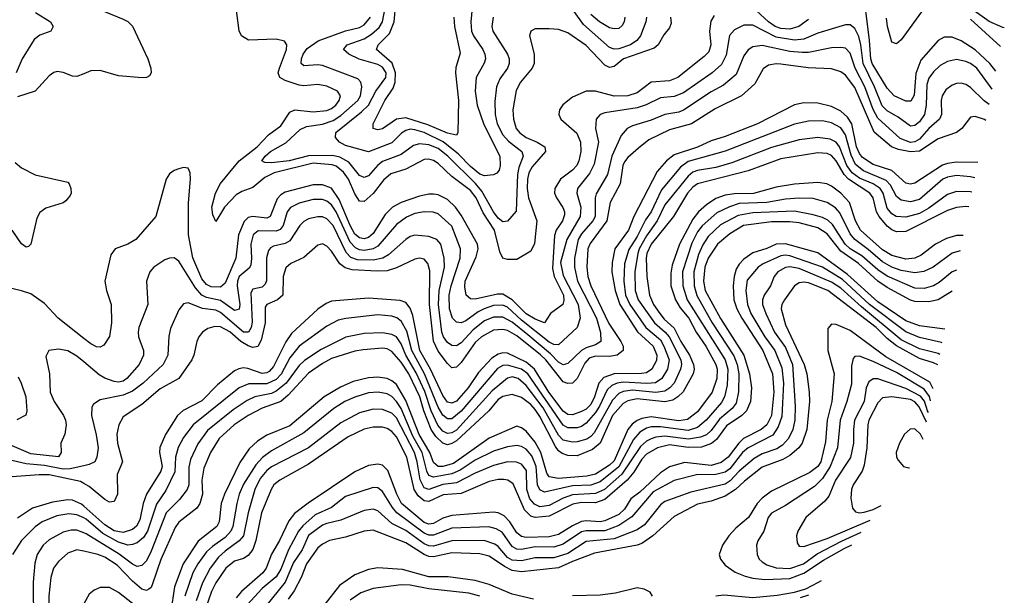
# Model space of a CAD drawing. Header units: inches. Extents: x 1308407 to 1441228, y 959628 to 1036311.
# Tile 707 of 729: x 1429723 to 1433976, y 1006293 to 1008779. Entities that reach past the tile are written whole.
import ezdxf

# ---------------------------------------------------------------- set-up
doc = ezdxf.new("R2010")
doc.units = ezdxf.units.IN
doc.header["$MEASUREMENT"] = 0
doc.layers.add('B4020', color=7, linetype='Continuous')
doc.layers.add('B4030', color=7, linetype='Continuous')

msp = doc.modelspace()

# ---------------------------------------------------------------- linework, layer by layer
at = {"layer": 'B4020', "color": 5}
for points, elevation in [([(1429790.6, 1008810.6), (1429855.8, 1008770), (1429866.7, 1008750), (1429856.4, 1008730), (1429810, 1008712.7), (1429785.6, 1008694.4), (1429733.1, 1008610), (1429707.9, 1008550)], 2760), ([(1430000, 1008545.9), (1429970, 1008534.2), (1429950, 1008534.8), (1429910, 1008551.4), (1429885, 1008555), (1429869.5, 1008550.5), (1429850, 1008537.2), (1429788.7, 1008471.3), (1429713.7, 1008446.2)], 2780), ([(1429703.2, 1008163.2), (1429730, 1008138.9), (1429790, 1008109.6), (1429930, 1008077), (1429937, 1008070), (1429943.1, 1008050), (1429944.6, 1008030), (1429940.5, 1008019.5), (1429922.5, 1007997.5), (1429910, 1007989), (1429835.2, 1007964.8), (1429810, 1007947.1), (1429797.2, 1007922.8), (1429770.2, 1007809.8), (1429760.3, 1007799.7), (1429750, 1007796.4), (1429730, 1007811.6), (1429690, 1007870.6)], 2780), ([(1430000, 1007402.9), (1429888.6, 1007490), (1429830, 1007553.9), (1429770, 1007594.8), (1429731, 1007609), (1429670, 1007622.2)], 2820), ([(1430000, 1007301.6), (1429970, 1007326.8), (1429930, 1007349.2), (1429890, 1007356.5), (1429848.2, 1007350), (1429835.6, 1007324.4), (1429851.5, 1007250), (1429854.3, 1007170), (1429871.4, 1007130), (1429911.8, 1007070), (1429920.8, 1007050), (1429923, 1007030), (1429917.1, 1006990), (1429900.6, 1006950), (1429902.2, 1006910), (1429890, 1006891), (1429770, 1006904.7), (1429650, 1006956.8)], 2840), ([(1429716.4, 1007236.4), (1429729.5, 1007210), (1429749.3, 1007150), (1429754, 1007090), (1429749, 1007071), (1429710, 1007051)], 2820), ([(1430000, 1006852.8), (1429940.1, 1006839.9), (1429910, 1006838.7), (1429830, 1006853.6), (1429750, 1006861.5), (1429670, 1006879.7)], 2860), ([(1430000, 1006776.4), (1429985, 1006785), (1429850, 1006813.3), (1429806, 1006814), (1429670, 1006803)], 2880), ([(1430000, 1006677.9), (1429990, 1006686.8), (1429950, 1006704.2), (1429930, 1006706.2), (1429864.1, 1006695.9), (1429777.4, 1006670), (1429713, 1006627)], 2920), ([(1430000, 1006627.5), (1429970, 1006641.2), (1429934.3, 1006645.7), (1429883.4, 1006636.6), (1429819.4, 1006610), (1429790, 1006588.8), (1429730.7, 1006530), (1429691.1, 1006470)], 2940), ([(1430000, 1006563), (1429970, 1006574.8), (1429944.6, 1006575.4), (1429910, 1006566.7), (1429850, 1006532.4), (1429824.2, 1006510), (1429798.5, 1006470), (1429788.2, 1006431.8), (1429780.4, 1006350), (1429780.9, 1006270), (1429794.8, 1006150), (1429849.8, 1005970), (1429856.2, 1005930), (1429834.9, 1005845.1), (1429826.9, 1005830), (1429810, 1005817.4), (1429786.1, 1005813.9), (1429690, 1005825.2)], 2960), ([(1430000, 1006483.5), (1429969.7, 1006490.3), (1429930, 1006476.1), (1429890, 1006439.4), (1429869.1, 1006410), (1429856.6, 1006370), (1429848, 1006290), (1429850.4, 1006190), (1429856.2, 1006150), (1429888, 1006030), (1429915.8, 1005950), (1429922.4, 1005910), (1429881.4, 1005790), (1429870, 1005773.3), (1429856.1, 1005763.9), (1429830, 1005758.1), (1429810, 1005760.8), (1429730, 1005783.6), (1429690, 1005787.2)], 2980)]:
    msp.add_lwpolyline(points, dxfattribs=dict(at, elevation=elevation))
at = {"layer": 'B4030', "color": 5}
for points, elevation in [([(1432430.7, 1008790), (1432427.5, 1008770), (1432404.6, 1008710), (1432388.2, 1008690), (1432361.6, 1008670), (1432310, 1008652.9), (1432290, 1008652.5), (1432270, 1008659), (1432157.8, 1008757.8), (1432070, 1008882)], 2760), ([(1433938.9, 1008556.9), (1433912.8, 1008590), (1433850, 1008649.6), (1433790, 1008688.2), (1433750, 1008704.2), (1433716.6, 1008703.4), (1433690, 1008689.9), (1433615.4, 1008604.6), (1433593.3, 1008546.7), (1433586.7, 1008453.3), (1433572.3, 1008427.7), (1433550, 1008427.3), (1433500.2, 1008450), (1433470, 1008483.8), (1433404.6, 1008590), (1433399, 1008610), (1433393.7, 1008690), (1433368.6, 1008888.6)], 2820), ([(1433975.9, 1008744.2), (1433970, 1008745.4), (1433910, 1008771.7), (1433730, 1008901.3)], 2760), ([(1430000, 1008855.7), (1430008, 1008848), (1430170, 1008781.5), (1430190, 1008771.5), (1430210, 1008751.8), (1430276.1, 1008610), (1430289, 1008570), (1430290, 1008549.2), (1430282.6, 1008537.4), (1430270.8, 1008530), (1430251.3, 1008528.7), (1430150, 1008537.3), (1430070, 1008559.5), (1430030, 1008557.7), (1430000, 1008545.9)], 2780), ([(1431597.6, 1008790), (1431600.5, 1008750), (1431625.5, 1008634.5), (1431607.1, 1008572.9), (1431604.8, 1008550), (1431618.7, 1008430), (1431614.9, 1008290), (1431610, 1008280.9), (1431570.7, 1008289.3), (1431485.6, 1008325.6), (1431390, 1008354.9), (1431350.6, 1008349.4), (1431290, 1008308.2), (1431270, 1008304.1), (1431249.8, 1008310), (1431249.9, 1008330), (1431300.3, 1008430), (1431336, 1008484), (1431345.2, 1008510), (1431345.6, 1008550), (1431332.1, 1008592.1), (1431263.7, 1008650), (1431271, 1008670), (1431319.9, 1008720.1), (1431340.3, 1008770), (1431347.6, 1008850)], 2720), ([(1433130, 1008779.4), (1433088.3, 1008750), (1433050, 1008738.9), (1433010, 1008741.7), (1432986.1, 1008750), (1432956.6, 1008770), (1432870, 1008851.3)], 2820), ([(1432722, 1008798), (1432707.4, 1008772.6), (1432701.7, 1008730), (1432708.6, 1008670), (1432699.4, 1008640.6), (1432680, 1008620), (1432566.1, 1008530), (1432530, 1008515), (1432450, 1008509), (1432390, 1008464), (1432350, 1008450.5), (1432290, 1008449.4), (1432210, 1008469.9), (1432170, 1008471.1), (1432110, 1008444.9), (1432068.3, 1008411.7), (1432055, 1008390), (1432051.6, 1008370), (1432060.2, 1008350), (1432129.6, 1008289.6), (1432145.7, 1008250), (1432146.3, 1008210), (1432138.6, 1008170), (1432129.2, 1008150), (1432111, 1008129), (1432059.3, 1008090), (1432033.6, 1008050), (1432032.9, 1008030), (1432040.8, 1008010), (1432068.6, 1007968.6), (1432076.6, 1007950), (1432076.4, 1007936.4), (1432068, 1007910), (1432040.1, 1007870), (1432032.1, 1007847.9), (1432024.3, 1007704.3), (1432030.8, 1007670), (1432071, 1007590), (1432072.9, 1007567.1), (1432068.1, 1007550), (1432015.9, 1007510), (1431990, 1007470.8), (1431950, 1007485.5), (1431910, 1007508.8), (1431850.1, 1007570.1), (1431810, 1007593.5), (1431786.3, 1007593.7), (1431690, 1007572.1), (1431670, 1007573.2), (1431650.6, 1007590), (1431645.2, 1007625.2), (1431647.5, 1007650), (1431694.6, 1007754.6), (1431702.7, 1007790), (1431700.1, 1007810), (1431630, 1007935), (1431605.8, 1007970), (1431570, 1008003.1), (1431530, 1008022.4), (1431510, 1008026.4), (1431490, 1008026.4), (1431450, 1008017.1), (1431370, 1007989.9), (1431333.5, 1007970), (1431301.8, 1007938.2), (1431250, 1007856.3), (1431230, 1007838.6), (1431210, 1007832.3), (1431190, 1007836.7), (1431170, 1007853.7), (1431150.1, 1007890.1), (1431102.9, 1008002.9), (1431070, 1008051.3), (1431030, 1008066.6), (1430990, 1008066.1), (1430870, 1008034.8), (1430850, 1008023.2), (1430834.9, 1008005.1), (1430804.4, 1007930), (1430790, 1007921.6), (1430730, 1007929.3), (1430710, 1007924.3), (1430692.9, 1007907.1), (1430668.2, 1007850), (1430656.1, 1007750), (1430610, 1007641.5), (1430590, 1007624.1), (1430550, 1007625.8), (1430530, 1007636.3), (1430510, 1007659.9), (1430470.4, 1007750.3), (1430452.3, 1007850), (1430452.2, 1007987.8), (1430460.2, 1008090), (1430458.3, 1008118.3), (1430450, 1008138.4), (1430430, 1008140.5), (1430410, 1008135.1), (1430390, 1008128), (1430370, 1008113.3), (1430355.3, 1008090), (1430310.5, 1007929.5), (1430224.7, 1007830), (1430190.3, 1007810), (1430134.9, 1007790), (1430116.7, 1007763.3), (1430090.2, 1007650), (1430097.1, 1007610), (1430118.2, 1007550), (1430119.2, 1007470), (1430110, 1007411.8), (1430086.6, 1007373.4), (1430070, 1007364.5), (1430054, 1007366), (1430030, 1007379.5), (1430000, 1007402.9)], 2820), ([(1432533.7, 1008790), (1432536.3, 1008763.7), (1432530, 1008743.5), (1432505.7, 1008714.3), (1432480.1, 1008670), (1432463.6, 1008656.4), (1432331.5, 1008610), (1432290, 1008577.3), (1432270, 1008572.2), (1432250, 1008582.2), (1432170, 1008668.2), (1432090, 1008722.6), (1432050, 1008736.5), (1432010, 1008740.5), (1431950, 1008739.8), (1431930.5, 1008730), (1431925.5, 1008710), (1431944.3, 1008630), (1431944.7, 1008590), (1431936.8, 1008570), (1431886.1, 1008510), (1431866.6, 1008473.4), (1431853.4, 1008390), (1431855.1, 1008350), (1431867.9, 1008310), (1431883.3, 1008290), (1431910.7, 1008270.7), (1431958.6, 1008250), (1431990.4, 1008230.3), (1431993.9, 1008210), (1431935.9, 1008144.1), (1431922.5, 1008117.5), (1431915.9, 1008090), (1431914.3, 1008050), (1431920.2, 1008010), (1431956, 1007910), (1431946.8, 1007813.2), (1431930, 1007779.9), (1431870, 1007744.2), (1431830, 1007743.2), (1431809.1, 1007750), (1431796.7, 1007776.7), (1431773.8, 1007870), (1431725.3, 1007945.3), (1431694.3, 1008010), (1431670, 1008041.6), (1431590, 1008101.7), (1431530, 1008158.5), (1431510, 1008171.4), (1431490, 1008177.2), (1431470, 1008174.8), (1431390, 1008133.6), (1431326.2, 1008113.8), (1431294, 1008086), (1431250, 1008029.2), (1431210, 1007993.9), (1431190, 1007995.8), (1431170, 1008027.2), (1431142.9, 1008090), (1431121.4, 1008121.4), (1431090, 1008146.1), (1431072.1, 1008152.1), (1430990, 1008159), (1430822.5, 1008117.5), (1430782.1, 1008097.9), (1430730, 1008054.4), (1430682.7, 1008037.3), (1430657.4, 1008022.6), (1430608, 1007970), (1430570, 1007907.7), (1430556.4, 1007936.4), (1430552.3, 1007970), (1430567.8, 1008030), (1430590, 1008071.9), (1430671.2, 1008170), (1430747.7, 1008230), (1430797.9, 1008282.1), (1430850, 1008321.6), (1430890, 1008379.3), (1430910.7, 1008389.3), (1430990, 1008381.3), (1431050, 1008386.4), (1431070, 1008395.2), (1431088.3, 1008410), (1431102.9, 1008430), (1431108.4, 1008450), (1431094.8, 1008470), (1431050, 1008492.3), (1431010, 1008499.9), (1430950, 1008494.1), (1430930, 1008496.5), (1430870, 1008517.1), (1430847, 1008530), (1430839.7, 1008550), (1430844.4, 1008570), (1430875.7, 1008650), (1430876.8, 1008670), (1430866.3, 1008686.3), (1430830, 1008695.8), (1430711.4, 1008691.4), (1430681.2, 1008710), (1430671.3, 1008731.3), (1430657.3, 1008830)], 2780), ([(1431676.9, 1008830), (1431670.8, 1008770), (1431674.5, 1008730), (1431682.6, 1008710), (1431723.4, 1008650), (1431732.1, 1008630), (1431734.2, 1008610), (1431728.3, 1008591.7), (1431694.4, 1008530), (1431689.7, 1008470), (1431698.6, 1008410), (1431727.1, 1008327.1), (1431797, 1008190), (1431798, 1008150), (1431793.7, 1008130), (1431783.7, 1008116.3), (1431770, 1008109.8), (1431730, 1008104.3), (1431710, 1008112.6), (1431670, 1008145.6), (1431618.3, 1008198.3), (1431551.5, 1008251.5), (1431470, 1008291.5), (1431430, 1008304.2), (1431410, 1008306.3), (1431390, 1008301.2), (1431371.4, 1008288.6), (1431330, 1008246.8), (1431230, 1008208.3), (1431130, 1008236.1), (1431104.3, 1008250), (1431086.6, 1008270), (1431088.4, 1008291.6), (1431199.3, 1008380.7), (1431228.7, 1008410), (1431260.3, 1008470), (1431304, 1008530), (1431305.3, 1008550), (1431290, 1008574.3), (1431270, 1008585.1), (1431188.8, 1008608.8), (1431144.5, 1008630), (1431121.4, 1008650), (1431137.2, 1008670), (1431210, 1008697.3), (1431242.9, 1008717.2), (1431274.7, 1008745.3), (1431290.3, 1008769.7), (1431300.9, 1008830)], 2740), ([(1432336.1, 1008790), (1432333.9, 1008770), (1432325.5, 1008754.5), (1432310, 1008741.9), (1432290, 1008739.5), (1432270, 1008744.8), (1432227.8, 1008770), (1432190, 1008801.5)], 2740), ([(1433630, 1008829.5), (1433530, 1008692.7), (1433510, 1008674.9), (1433490, 1008682.5), (1433470.8, 1008750), (1433466.5, 1008786.5)], 2780), ([(1433923.4, 1008478.6), (1433857.3, 1008570), (1433830, 1008590.7), (1433810, 1008599.3), (1433770, 1008607.2), (1433730, 1008599.4), (1433699.1, 1008580.9), (1433670, 1008554.7), (1433650, 1008527.3), (1433640.6, 1008499.4), (1433639, 1008410), (1433631.5, 1008370), (1433610, 1008338.6), (1433590, 1008322.5), (1433570, 1008319), (1433518, 1008358), (1433470, 1008385), (1433447.9, 1008407.9), (1433415.1, 1008490), (1433365.5, 1008590), (1433356.4, 1008670), (1433347.2, 1008707.2), (1433330, 1008741.8), (1433310, 1008756.7), (1433290, 1008757.6), (1433170, 1008721.2), (1433110, 1008694.6), (1433070, 1008691.2), (1432990, 1008704.2), (1432890, 1008756), (1432850, 1008755.8), (1432810, 1008735.5), (1432789.4, 1008710.6), (1432774, 1008626), (1432754.9, 1008585.1), (1432714, 1008550), (1432590, 1008463.5), (1432550, 1008447.1), (1432490, 1008441.1), (1432428.2, 1008411.8), (1432390, 1008399.1), (1432250, 1008377.1), (1432230.6, 1008369.4), (1432212.5, 1008350), (1432210.1, 1008310), (1432223.1, 1008250), (1432204.5, 1008155.5), (1432184.6, 1008115.4), (1432132.1, 1008050), (1432128.7, 1008030), (1432146.9, 1007970), (1432144.3, 1007930), (1432085.4, 1007830), (1432059.1, 1007730), (1432070, 1007674.4), (1432134.9, 1007550), (1432144.3, 1007490), (1432130.1, 1007449.9), (1432050, 1007375.3), (1432030, 1007375.9), (1432010, 1007386.4), (1431890, 1007481.9), (1431830, 1007537.4), (1431810, 1007546.7), (1431770, 1007544.8), (1431729.4, 1007530.6), (1431702.8, 1007517.2), (1431650, 1007478.9), (1431630, 1007470.4), (1431610, 1007472.3), (1431591.7, 1007490), (1431578.6, 1007530), (1431577.3, 1007590), (1431586.1, 1007630), (1431625.8, 1007750), (1431626.6, 1007790), (1431590, 1007887), (1431530, 1007940.9), (1431508.7, 1007948.7), (1431470, 1007949.9), (1431430, 1007941.6), (1431393.3, 1007926.7), (1431350, 1007894.4), (1431270, 1007801.9), (1431249.8, 1007790.2), (1431210, 1007783), (1431190, 1007785.6), (1431173.7, 1007793.7), (1431150, 1007818.6), (1431090, 1007949.9), (1431070, 1007979.9), (1431050, 1007995.9), (1431030, 1008002.8), (1430990, 1008002.5), (1430930, 1007986.5), (1430892.5, 1007967.5), (1430878.5, 1007950), (1430860.6, 1007890), (1430847.2, 1007872.8), (1430830, 1007865.5), (1430752.2, 1007867.8), (1430731.1, 1007850), (1430720.9, 1007810), (1430724.5, 1007750), (1430721.1, 1007718.9), (1430714.1, 1007705.9), (1430670, 1007670.3), (1430663.2, 1007650), (1430661.5, 1007630), (1430672.9, 1007550), (1430670, 1007529.8), (1430650, 1007523.5), (1430590, 1007566.1), (1430530, 1007579.8), (1430509.9, 1007590), (1430481.3, 1007621.3), (1430410, 1007736.8), (1430390, 1007750.9), (1430370, 1007749.8), (1430350, 1007741.8), (1430302.3, 1007710), (1430284.4, 1007690), (1430270.3, 1007650.3), (1430275.7, 1007550), (1430237.5, 1007450), (1430233.9, 1007430), (1430236, 1007410), (1430257.7, 1007350), (1430256.8, 1007330), (1430238.3, 1007290), (1430185.9, 1007230), (1430170, 1007218.4), (1430150, 1007213.6), (1430130, 1007216.1), (1430090.8, 1007230.8), (1430066, 1007246), (1430000, 1007301.6)], 2840), ([(1431767.6, 1008790), (1431762.6, 1008750), (1431765.9, 1008730), (1431829.6, 1008630), (1431836.9, 1008610), (1431837.1, 1008590), (1431829.1, 1008570), (1431796.4, 1008523.6), (1431781.9, 1008490), (1431774.4, 1008425.6), (1431775.8, 1008370), (1431785.4, 1008330), (1431810, 1008282.7), (1431834, 1008254), (1431891.7, 1008210), (1431897, 1008190), (1431878.7, 1008141.3), (1431872.3, 1008110), (1431867.6, 1007952.4), (1431830, 1007909.8), (1431810, 1007906), (1431790, 1007922.4), (1431770, 1007949.1), (1431718.6, 1008038.6), (1431691.3, 1008071.3), (1431571.9, 1008190), (1431530, 1008222.9), (1431490, 1008239.5), (1431450, 1008243.8), (1431423.6, 1008236.4), (1431370, 1008197.3), (1431290, 1008166.8), (1431269.5, 1008150.5), (1431230, 1008104.8), (1431210, 1008097.2), (1431190, 1008106.1), (1431144.1, 1008164.1), (1431105.4, 1008185.4), (1431073.3, 1008193.3), (1430970, 1008191.1), (1430886.3, 1008170), (1430810, 1008161.5), (1430782.1, 1008162.1), (1430769.1, 1008169.1), (1430782.7, 1008190), (1430805.4, 1008210), (1430872.2, 1008247.8), (1430934.3, 1008305.7), (1430961.3, 1008318.7), (1431030, 1008328.8), (1431076.2, 1008343.8), (1431110, 1008365.5), (1431183.3, 1008430), (1431194.6, 1008450), (1431199.9, 1008490), (1431196.2, 1008510), (1431183.9, 1008523.9), (1431030, 1008581.3), (1431010, 1008584.3), (1430950, 1008579.4), (1430938.5, 1008590), (1430939.4, 1008610), (1430946.8, 1008630), (1430964.7, 1008655.3), (1431011.4, 1008688.6), (1431130, 1008731), (1431190, 1008744.9), (1431210, 1008756.9), (1431237.8, 1008790)], 2760), ([(1433959.9, 1008663.3), (1433830, 1008781.2)], 2780), ([(1433910.5, 1008413.4), (1433888.5, 1008428.5), (1433830, 1008486.5), (1433810, 1008499.9), (1433790, 1008504.9), (1433770, 1008503.4), (1433750, 1008496.3), (1433723.3, 1008476.7), (1433706.9, 1008450), (1433703.1, 1008430), (1433703.9, 1008370), (1433696.4, 1008350), (1433650, 1008308.7), (1433610, 1008263.4), (1433590, 1008251.4), (1433570, 1008248.9), (1433526.7, 1008266.7), (1433430, 1008354.6), (1433410, 1008391.9), (1433373.5, 1008490), (1433331.7, 1008570), (1433310, 1008634.2), (1433290, 1008655.8), (1433270, 1008659.9), (1433230, 1008658), (1433130, 1008638.1), (1433103, 1008636.9), (1433050, 1008641.6), (1432930, 1008668.4), (1432890, 1008662.2), (1432870, 1008648.6), (1432850, 1008622.9), (1432817.7, 1008542.3), (1432763.2, 1008496.8), (1432710, 1008467.9), (1432590, 1008388.8), (1432570, 1008380.3), (1432510, 1008369.9), (1432450, 1008345.8), (1432370, 1008321.6), (1432346.8, 1008310), (1432321.4, 1008278.6), (1432281.1, 1008190), (1432261.2, 1008110), (1432213.2, 1008026.8), (1432208.6, 1008010), (1432208.5, 1007930), (1432198.6, 1007910), (1432150, 1007854.7), (1432135.6, 1007830), (1432118.8, 1007750), (1432119, 1007710), (1432132.5, 1007650), (1432213.6, 1007490), (1432231.4, 1007428.6), (1432232.3, 1007390), (1432210, 1007374.6), (1432170, 1007362), (1432149.4, 1007350.6), (1432090, 1007294.1), (1432070, 1007288.9), (1432050, 1007299.6), (1432015.7, 1007335.7), (1431918.3, 1007418.2), (1431850, 1007473.2), (1431810, 1007494.9), (1431770, 1007494.2), (1431730, 1007478.5), (1431680.8, 1007439.2), (1431630, 1007383.4), (1431610, 1007371.3), (1431590, 1007372.4), (1431570, 1007385.8), (1431553.4, 1007410), (1431546.3, 1007430), (1431531, 1007550), (1431534.2, 1007610), (1431557.3, 1007710), (1431556.5, 1007750), (1431541.7, 1007810), (1431524, 1007830), (1431490, 1007842.7), (1431430, 1007848.7), (1431410, 1007842.7), (1431390, 1007829.9), (1431315.9, 1007764.1), (1431291.3, 1007748.7), (1431250, 1007740.9), (1431182.4, 1007742.4), (1431152.7, 1007752.7), (1431133.2, 1007773.2), (1431076, 1007890), (1431050, 1007919.5), (1431030, 1007927.3), (1431010, 1007928.5), (1430970, 1007918.8), (1430950, 1007908), (1430933.1, 1007890), (1430890, 1007824.8), (1430870, 1007813.2), (1430818.5, 1007801.5), (1430805.6, 1007794.4), (1430797.1, 1007782.9), (1430788.8, 1007751.2), (1430788.1, 1007651.9), (1430783.5, 1007636.5), (1430770, 1007624), (1430730, 1007614.9), (1430720.6, 1007599.4), (1430727.4, 1007472.6), (1430722.4, 1007450), (1430710.8, 1007429.3), (1430690, 1007429.9), (1430590, 1007514.5), (1430570, 1007524.5), (1430512.4, 1007532.4), (1430450, 1007555.8), (1430430, 1007552), (1430410, 1007526), (1430373.9, 1007446.1), (1430367, 1007413), (1430362, 1007330), (1430341.7, 1007290), (1430256.6, 1007210), (1430210, 1007174.7), (1430170, 1007158.3), (1430070, 1007137.2), (1430041.2, 1007118.8), (1430034.2, 1007105.8), (1430032.5, 1007070), (1430053.4, 1006986.6), (1430060.9, 1006930), (1430056.1, 1006890), (1430047.6, 1006870), (1430022.4, 1006857.6), (1430000, 1006852.8)], 2860), ([(1433896.7, 1008343.3), (1433890, 1008348), (1433850, 1008361.2), (1433830, 1008358.4), (1433793, 1008310), (1433770, 1008292), (1433690, 1008264.1), (1433610, 1008212.2), (1433570, 1008208.3), (1433518.5, 1008218.5), (1433488.5, 1008230), (1433413.7, 1008293.7), (1433330, 1008486.7), (1433290, 1008539), (1433270, 1008554.4), (1433230, 1008567.1), (1433128.1, 1008571.9), (1433010, 1008587.6), (1432990, 1008589), (1432957.8, 1008582.2), (1432933.6, 1008566.4), (1432898.2, 1008501.8), (1432840.1, 1008450), (1432726.4, 1008393.6), (1432624.3, 1008330), (1432530, 1008303.3), (1432440.2, 1008259.8), (1432395.2, 1008224.8), (1432350, 1008183.8), (1432335.3, 1008164.7), (1432327.9, 1008150), (1432316.8, 1008070), (1432273.7, 1007990), (1432259, 1007910), (1432187.2, 1007812.8), (1432176.7, 1007790), (1432172.6, 1007710), (1432176.8, 1007670), (1432189.3, 1007630), (1432267.3, 1007467.3), (1432319.7, 1007390), (1432329.3, 1007370), (1432329.6, 1007350), (1432303.6, 1007330), (1432270, 1007325), (1432210, 1007326.7), (1432182.9, 1007317.1), (1432163.9, 1007296.1), (1432130, 1007230.4), (1432110, 1007209.5), (1432090, 1007207.8), (1432070, 1007215.2), (1431995.6, 1007310), (1431972.5, 1007332.5), (1431870, 1007413.8), (1431830, 1007436.6), (1431810, 1007441.6), (1431770, 1007438), (1431717, 1007410), (1431690, 1007384.6), (1431630, 1007298.7), (1431610, 1007278.4), (1431590, 1007276.1), (1431570, 1007293.8), (1431530, 1007347.4), (1431510.8, 1007390.8), (1431492.2, 1007550), (1431494, 1007694), (1431485.8, 1007725.8), (1431470, 1007745.2), (1431450, 1007749.3), (1431430, 1007744.5), (1431350, 1007707.2), (1431310, 1007695.2), (1431266.8, 1007693.2), (1431159.4, 1007699.4), (1431128.1, 1007708.1), (1431105.4, 1007725.4), (1431070, 1007779.9), (1431050, 1007801.7), (1431030, 1007810.6), (1431010, 1007806.2), (1430950, 1007752.7), (1430893.8, 1007726.2), (1430872.5, 1007707.5), (1430861.2, 1007670), (1430858.8, 1007590), (1430836.6, 1007570), (1430790.2, 1007550), (1430782.9, 1007537.1), (1430782.6, 1007470), (1430765.3, 1007394.7), (1430751.7, 1007368.3), (1430730, 1007363.6), (1430710, 1007370.6), (1430678.2, 1007390), (1430630, 1007431.4), (1430590, 1007452.3), (1430566, 1007454), (1430534.9, 1007445.1), (1430512.8, 1007430), (1430496.1, 1007410), (1430487.1, 1007390), (1430475.4, 1007330), (1430465.9, 1007310), (1430410.1, 1007230), (1430330, 1007185.4), (1430250, 1007117.2), (1430170, 1007064.1), (1430150.8, 1007030), (1430142.3, 1006990), (1430144.8, 1006950), (1430167, 1006870), (1430144.2, 1006815.8), (1430144.4, 1006730), (1430130, 1006699.1), (1430110, 1006696), (1430090, 1006706.6), (1430023.1, 1006763.1), (1430000, 1006776.4)], 2880), ([(1433860.9, 1008162.3), (1433770, 1008164.6), (1433730, 1008158.5), (1433709.5, 1008150.5), (1433590, 1008074), (1433570, 1008068.4), (1433550, 1008072.8), (1433490, 1008128.1), (1433410, 1008153.2), (1433363.6, 1008183.6), (1433350, 1008200.9), (1433338, 1008230), (1433317.4, 1008330), (1433298.6, 1008358.6), (1433270, 1008384.5), (1433230, 1008404.9), (1433170, 1008418.2), (1433110, 1008420.3), (1433070, 1008411.8), (1432910, 1008329.6), (1432770, 1008274.9), (1432710, 1008256.3), (1432651.2, 1008228.8), (1432550, 1008195.7), (1432515.9, 1008170), (1432476.7, 1008123.3), (1432376, 1007930), (1432352.6, 1007870), (1432293.7, 1007790), (1432281.7, 1007730), (1432279.8, 1007690), (1432294.2, 1007610), (1432314.9, 1007550), (1432391.5, 1007431.5), (1432459.5, 1007370), (1432474.7, 1007330), (1432473, 1007307), (1432452.9, 1007270), (1432430, 1007254.5), (1432409.3, 1007250.7), (1432290.4, 1007249.6), (1432245.4, 1007234.6), (1432224.3, 1007210), (1432206.2, 1007150), (1432190, 1007117.3), (1432170, 1007097.6), (1432150, 1007086.6), (1432110, 1007073), (1432090, 1007074.7), (1432070, 1007089.3), (1432008.1, 1007170), (1431946.5, 1007270), (1431910, 1007299.6), (1431830, 1007339.3), (1431810, 1007340.2), (1431790, 1007334.5), (1431762.7, 1007317.3), (1431704.1, 1007255.9), (1431659.8, 1007190), (1431610, 1007131.7), (1431590, 1007122.5), (1431570, 1007128), (1431550, 1007155.7), (1431496.5, 1007270), (1431450.8, 1007350), (1431421.2, 1007501.2), (1431410, 1007533.1), (1431390, 1007558.5), (1431366.2, 1007566.2), (1431230, 1007576.1), (1431070, 1007563.9), (1431046.2, 1007553.8), (1431010, 1007529.3), (1430896.4, 1007423.6), (1430872.3, 1007387.7), (1430818.8, 1007281.2), (1430799.7, 1007260.3), (1430790, 1007254.3), (1430770, 1007251.9), (1430707.6, 1007272.4), (1430690, 1007275.1), (1430668.5, 1007271.5), (1430650, 1007262.1), (1430577.1, 1007202.9), (1430510, 1007133.3), (1430428.9, 1007091.1), (1430403.8, 1007070), (1430351.9, 1006988.1), (1430328.1, 1006931.9), (1430325.8, 1006910), (1430337.9, 1006850), (1430332, 1006830), (1430270.1, 1006730), (1430256.2, 1006690), (1430241.3, 1006618.7), (1430227.3, 1006592.7), (1430210, 1006577.7), (1430170, 1006564.6), (1430130, 1006572.3), (1430090, 1006597.5), (1430000, 1006677.9)], 2920), ([(1433848, 1008097), (1433830, 1008100.9), (1433770, 1008105.8), (1433730, 1008098.6), (1433710, 1008090.3), (1433610, 1008003.1), (1433570, 1007992.1), (1433530, 1007999.7), (1433510, 1008015.8), (1433484.8, 1008064.8), (1433465.4, 1008085.4), (1433367, 1008127), (1433333.6, 1008153.6), (1433313.9, 1008193.9), (1433290, 1008281.4), (1433270, 1008312.6), (1433230, 1008334.1), (1433190, 1008342.3), (1433130, 1008341.2), (1433070, 1008327.7), (1432770, 1008211.9), (1432610, 1008167.1), (1432577.1, 1008142.9), (1432495.4, 1008044.6), (1432450.3, 1007950), (1432425.6, 1007914.4), (1432390, 1007843.1), (1432353.9, 1007786.1), (1432334.8, 1007725.2), (1432332, 1007650), (1432339.4, 1007590), (1432357.8, 1007550), (1432426.9, 1007450), (1432490, 1007396.6), (1432505.6, 1007370), (1432528.3, 1007310), (1432520.3, 1007270), (1432497.1, 1007230), (1432468.7, 1007211.3), (1432431.3, 1007208.7), (1432330, 1007214.5), (1432303, 1007210), (1432279.9, 1007200.1), (1432260, 1007180.1), (1432227.9, 1007110), (1432210, 1007082.8), (1432170, 1007036.5), (1432150, 1007022.9), (1432130, 1007017.2), (1432090, 1007017.1), (1432070, 1007028.4), (1431917.4, 1007250), (1431890, 1007270.3), (1431830, 1007287.4), (1431810, 1007286.2), (1431786.6, 1007273.4), (1431630, 1007088.6), (1431590, 1007055.3), (1431570, 1007055.1), (1431550, 1007071.1), (1431530, 1007105.9), (1431470.8, 1007250), (1431416.9, 1007350), (1431394.5, 1007434.4), (1431370, 1007477.3), (1431351.3, 1007491.3), (1431330, 1007499), (1431270, 1007505.2), (1431130.7, 1007489.3), (1431098.7, 1007481.3), (1431050, 1007456.1), (1430930, 1007369.1), (1430890, 1007319), (1430852, 1007248.1), (1430830, 1007225.4), (1430790, 1007206.3), (1430712.9, 1007207.1), (1430671.1, 1007189), (1430471.4, 1007030), (1430430, 1006974.9), (1430407.7, 1006932.3), (1430395.8, 1006890), (1430392.9, 1006827.1), (1430354.5, 1006745.5), (1430313, 1006687), (1430274.9, 1006570), (1430256.8, 1006543.2), (1430230, 1006520.7), (1430210, 1006512.2), (1430190, 1006510.6), (1430150, 1006522.7), (1430081, 1006561), (1430010, 1006622.9), (1430000, 1006627.5)], 2940), ([(1433835.6, 1008033.8), (1433830, 1008035.3), (1433770, 1008037.7), (1433730, 1008024.4), (1433650, 1007964.6), (1433610, 1007942.1), (1433550, 1007926.6), (1433508.5, 1007930), (1433490, 1007940.3), (1433470, 1007964.8), (1433452.1, 1008030), (1433438.9, 1008050), (1433409.9, 1008070), (1433350, 1008095.4), (1433318.1, 1008118.1), (1433296, 1008150), (1433264.6, 1008230), (1433250, 1008250.3), (1433224, 1008264), (1433170, 1008270.6), (1433090, 1008260.3), (1432970, 1008227.8), (1432799, 1008161), (1432730, 1008141.5), (1432650, 1008128.5), (1432630, 1008120.6), (1432610, 1008104.2), (1432510, 1007979.5), (1432476.7, 1007910), (1432430, 1007845.9), (1432399.1, 1007790), (1432392.1, 1007770), (1432380.4, 1007690), (1432381.1, 1007610), (1432393.8, 1007570), (1432464.1, 1007470), (1432511.5, 1007430), (1432527.7, 1007410), (1432578.2, 1007310), (1432580.9, 1007290), (1432577.2, 1007270), (1432549.4, 1007210), (1432531.1, 1007188.9), (1432510, 1007174.5), (1432471, 1007169), (1432370, 1007179.4), (1432330, 1007173.6), (1432310, 1007164.3), (1432283.7, 1007136.3), (1432204.3, 1006995.7), (1432190, 1006979.3), (1432171.9, 1006968.1), (1432130, 1006955.5), (1432110, 1006954.1), (1432070, 1006963.6), (1432050, 1006985.4), (1431983.3, 1007103.3), (1431910, 1007199.1), (1431876.4, 1007230), (1431850, 1007237), (1431829.4, 1007230.6), (1431763.1, 1007176.9), (1431610, 1007006.6), (1431590, 1006994.5), (1431570, 1006992.3), (1431550, 1007001.7), (1431528.2, 1007028.2), (1431500.7, 1007090), (1431472.9, 1007173), (1431434.6, 1007254.6), (1431390.5, 1007330), (1431370, 1007379.6), (1431350, 1007409.1), (1431330, 1007420.1), (1431290, 1007426.5), (1431210, 1007424.6), (1431131.2, 1007408.8), (1431024.8, 1007355.2), (1430952.2, 1007307.8), (1430930, 1007285.7), (1430873.6, 1007210), (1430830, 1007175.1), (1430810, 1007165.1), (1430738.8, 1007150), (1430705.3, 1007134.7), (1430644.9, 1007095.1), (1430534.2, 1007005.8), (1430492.5, 1006947.5), (1430460.5, 1006879.5), (1430453.5, 1006846.5), (1430453, 1006770), (1430446.7, 1006750), (1430413, 1006707), (1430355.6, 1006650), (1430290, 1006483.4), (1430270, 1006442.8), (1430250, 1006421.8), (1430230, 1006418), (1430210, 1006428.5), (1430151.7, 1006471.7), (1430010, 1006559.1), (1430000, 1006563)], 2960), ([(1433823, 1007970.5), (1433810, 1007972.2), (1433770, 1007968), (1433730, 1007955.8), (1433550, 1007864.6), (1433510, 1007863.3), (1433490, 1007871.9), (1433470, 1007888.3), (1433434.7, 1007930), (1433423.8, 1007950), (1433409.4, 1008010), (1433395.6, 1008030), (1433302.6, 1008090), (1433284.7, 1008110), (1433250, 1008170.3), (1433230, 1008192.3), (1433210, 1008200.8), (1433170, 1008204.5), (1433010, 1008178.6), (1432870, 1008126.1), (1432650, 1008069.9), (1432630, 1008055.5), (1432607.2, 1008030), (1432546.3, 1007930), (1432450, 1007810.3), (1432431.4, 1007770), (1432428.4, 1007750), (1432431, 1007670), (1432443.4, 1007590), (1432460.6, 1007550), (1432487.1, 1007510), (1432506.3, 1007486.3), (1432550, 1007447.2), (1432578.6, 1007390), (1432616.6, 1007330), (1432633.8, 1007290), (1432636.4, 1007270), (1432631.7, 1007250), (1432587.9, 1007172.1), (1432565.9, 1007150), (1432544, 1007136), (1432510, 1007128.8), (1432390, 1007142.4), (1432350, 1007133.3), (1432330, 1007121.4), (1432283, 1007070), (1432230.2, 1006949.8), (1432196.4, 1006923.6), (1432130, 1006895.9), (1432090, 1006896.5), (1432065.4, 1006905.4), (1432050, 1006917.7), (1432036.7, 1006936.7), (1431970, 1007065.8), (1431950, 1007095.4), (1431930, 1007117.1), (1431890, 1007147.9), (1431850, 1007160.1), (1431810, 1007152.6), (1431790, 1007139.7), (1431749.5, 1007090.5), (1431610, 1006961), (1431590, 1006948.4), (1431570, 1006943.9), (1431550.3, 1006950.3), (1431519.8, 1006979.8), (1431500.4, 1007010), (1431468.3, 1007090), (1431450.6, 1007150), (1431403.6, 1007250), (1431370, 1007299.9), (1431330, 1007346.7), (1431310, 1007357.4), (1431290, 1007360.2), (1431205.8, 1007354.2), (1431170, 1007348.2), (1431070, 1007315.6), (1431030, 1007294.9), (1430970, 1007252.5), (1430882.6, 1007157.4), (1430850.2, 1007129.8), (1430770, 1007101), (1430710, 1007070.6), (1430649.2, 1007030), (1430583.7, 1006970), (1430546.8, 1006910), (1430518.2, 1006841.8), (1430509.8, 1006790.2), (1430511.8, 1006730), (1430500.4, 1006690), (1430487.1, 1006670), (1430410.7, 1006609.3), (1430393.7, 1006586.3), (1430331.9, 1006448.1), (1430296.9, 1006343.1), (1430290, 1006327.6), (1430280.1, 1006319.9), (1430270, 1006314.1), (1430250, 1006320.2), (1430210, 1006353.9), (1430144.2, 1006424.2), (1430090, 1006457.7), (1430060.3, 1006470), (1430000, 1006483.5)], 2980), ([(1433798.7, 1007847), (1433770, 1007847.1), (1433725.6, 1007834.4), (1433678.6, 1007810), (1433617.4, 1007762.6), (1433590, 1007748.7), (1433550, 1007744.8), (1433490, 1007760.7), (1433450, 1007784.9), (1433354.7, 1007870), (1433333.2, 1007910), (1433307, 1007990), (1433270, 1008030.2), (1433230, 1008060.6), (1433209.9, 1008069.9), (1433170, 1008075.6), (1433070, 1008069.6), (1432990, 1008056.4), (1432892, 1008028), (1432810, 1008027.2), (1432770, 1008020.9), (1432730, 1008006.7), (1432690, 1007980.4), (1432655.4, 1007950), (1432630, 1007917.8), (1432572.3, 1007810), (1432541.2, 1007718.8), (1432534.7, 1007685.3), (1432535.8, 1007630), (1432555.5, 1007570), (1432575.4, 1007535.4), (1432613, 1007490), (1432644.6, 1007430), (1432685.9, 1007370), (1432729.8, 1007290), (1432735, 1007270), (1432733.9, 1007230), (1432714.5, 1007170), (1432650, 1007085.1), (1432607.1, 1007052.9), (1432570, 1007047), (1432450, 1007063.5), (1432410, 1007057.6), (1432390, 1007048.8), (1432367.9, 1007032.1), (1432350, 1007010), (1432290, 1006874.4), (1432270, 1006856), (1432210, 1006816.3), (1432172.8, 1006807.2), (1432050, 1006798.4), (1432010, 1006805.1), (1432000.3, 1006820.3), (1431974.2, 1006910), (1431950, 1006954.9), (1431910, 1007002.2), (1431890, 1007016.7), (1431870, 1007023.6), (1431750, 1006971.7), (1431597.2, 1006862.8), (1431550, 1006849.3), (1431529.6, 1006849.6), (1431510, 1006867.6), (1431493.7, 1006910), (1431448.2, 1006988.2), (1431390, 1007135), (1431350, 1007203.3), (1431330, 1007219.8), (1431310, 1007229), (1431270, 1007235.7), (1431230, 1007233.1), (1431163.5, 1007216.5), (1431108.4, 1007191.6), (1431037.7, 1007150), (1430890, 1007024.8), (1430790, 1006984.7), (1430750, 1006959.7), (1430713.5, 1006926.5), (1430673.4, 1006866.6), (1430606.8, 1006730), (1430593.6, 1006690), (1430583.7, 1006610), (1430573.7, 1006590), (1430493.4, 1006526.6), (1430428.9, 1006430), (1430391.6, 1006330), (1430376, 1006224)], 3020), ([(1433785.7, 1007781.3), (1433750, 1007771.6), (1433669.2, 1007710.8), (1433628.5, 1007691.5), (1433590, 1007685.9), (1433530, 1007696.7), (1433490, 1007710.4), (1433450, 1007733.2), (1433387.3, 1007787.3), (1433329.5, 1007829.5), (1433310, 1007854.1), (1433264.8, 1007944.8), (1433246.6, 1007966.6), (1433210, 1007989.9), (1433150, 1008006.7), (1433089.2, 1008009.2), (1433030, 1008004.8), (1432950, 1007990), (1432830, 1007985.6), (1432788.3, 1007971.7), (1432734.7, 1007945.3), (1432670, 1007889.5), (1432650, 1007862.9), (1432625.9, 1007814.1), (1432585.7, 1007690), (1432586.7, 1007630), (1432605.5, 1007570), (1432769.8, 1007310), (1432781.9, 1007270), (1432779.3, 1007200.7), (1432767.6, 1007150), (1432753.6, 1007126.4), (1432688.1, 1007050), (1432650, 1007018.4), (1432610, 1007005.5), (1432490, 1007021.2), (1432450, 1007020.3), (1432430, 1007015.1), (1432401.8, 1006998.2), (1432374.3, 1006965.7), (1432310, 1006847.9), (1432230, 1006783.7), (1432190.4, 1006769.6), (1432110, 1006766.3), (1431990, 1006739.2), (1431970, 1006748.5), (1431958.7, 1006770), (1431954.1, 1006850), (1431935.5, 1006895.5), (1431910, 1006924.7), (1431890, 1006935.6), (1431870, 1006939.9), (1431830, 1006935.2), (1431770, 1006916.1), (1431690, 1006877.1), (1431626, 1006834), (1431590, 1006817.9), (1431510, 1006803.4), (1431490.6, 1006810.6), (1431480.7, 1006830), (1431461.7, 1006910), (1431421.3, 1006981.3), (1431370, 1007100.6), (1431350, 1007130.7), (1431330, 1007151.4), (1431310, 1007163.6), (1431271.4, 1007171.4), (1431230, 1007168.5), (1431170, 1007149.6), (1431127.4, 1007130), (1431079.5, 1007100.5), (1430950, 1006994.5), (1430810, 1006917.2), (1430771.8, 1006888.2), (1430742.6, 1006857.4), (1430690, 1006772.9), (1430671.2, 1006730), (1430659.9, 1006690), (1430642.9, 1006590), (1430634.5, 1006570), (1430610, 1006542.7), (1430555.3, 1006504.7), (1430530, 1006481), (1430491.4, 1006430), (1430470.4, 1006390), (1430435.8, 1006290)], 3040), ([(1433769.3, 1007698.1), (1433750, 1007689.9), (1433695.1, 1007644.9), (1433670, 1007630.3), (1433630, 1007618.3), (1433590, 1007619.3), (1433470, 1007671.2), (1433430, 1007698.5), (1433359.8, 1007759.8), (1433309.9, 1007790), (1433288.2, 1007810), (1433234.2, 1007894.2), (1433213, 1007913), (1433190, 1007925.2), (1433150, 1007937.2), (1433070, 1007951.9), (1432890, 1007945.1), (1432826.2, 1007933.8), (1432750, 1007893.8), (1432696.6, 1007843.4), (1432673.3, 1007806.7), (1432654.6, 1007765.4), (1432634.8, 1007690), (1432635.7, 1007630), (1432647.5, 1007587.5), (1432714, 1007470), (1432807, 1007327), (1432822.4, 1007290), (1432828.5, 1007250), (1432828.1, 1007171.9), (1432817.1, 1007122.9), (1432800.2, 1007099.8), (1432746.1, 1007053.9), (1432710, 1007004.5), (1432690, 1006986.6), (1432664.1, 1006975.9), (1432611.8, 1006968.2), (1432510, 1006980.6), (1432470, 1006976.6), (1432450, 1006969.7), (1432430, 1006958.8), (1432404, 1006936), (1432323.5, 1006816.5), (1432248.6, 1006750), (1432210, 1006732.8), (1432110, 1006727.5), (1432070, 1006713.5), (1432010, 1006681.5), (1431970, 1006675.9), (1431946.5, 1006686.5), (1431926.6, 1006710), (1431913.8, 1006750), (1431911.7, 1006831.7), (1431890, 1006859.2), (1431868.5, 1006868.5), (1431830, 1006870.3), (1431770, 1006854.5), (1431690, 1006821.5), (1431610, 1006779.5), (1431550, 1006772.1), (1431490, 1006749.7), (1431470, 1006757), (1431452.4, 1006792.4), (1431439.5, 1006870), (1431427.5, 1006910), (1431350, 1007059.3), (1431330, 1007079.6), (1431290, 1007096), (1431250, 1007096.6), (1431190, 1007082.1), (1431110, 1007038.8), (1430970, 1006929.6), (1430810, 1006847.6), (1430790, 1006832.9), (1430761.5, 1006798.5), (1430738.4, 1006750), (1430710.1, 1006650), (1430688.7, 1006550), (1430671.3, 1006528.7), (1430610, 1006484.3), (1430581.9, 1006458.1), (1430544.7, 1006410), (1430512.1, 1006347.9), (1430484.3, 1006270)], 3060), ([(1433751.2, 1007606.7), (1433690, 1007569.2), (1433650, 1007561.1), (1433590, 1007561.8), (1433570, 1007568.3), (1433470, 1007622.7), (1433430, 1007650.7), (1433346.1, 1007726.1), (1433270, 1007779.1), (1433210, 1007854.1), (1433170, 1007880.6), (1433090, 1007902.3), (1433050, 1007906.8), (1432970, 1007905.7), (1432849.9, 1007890.2), (1432790, 1007854.9), (1432737, 1007810), (1432696.1, 1007750), (1432681.6, 1007710), (1432676.6, 1007650), (1432683.6, 1007610), (1432749.3, 1007489.3), (1432850.7, 1007330), (1432875.5, 1007250), (1432884.1, 1007190), (1432879.8, 1007130), (1432862.9, 1007090), (1432841.9, 1007070), (1432775.1, 1007024.9), (1432733.3, 1006966.7), (1432711.7, 1006948.3), (1432667.2, 1006932.8), (1432610, 1006932.3), (1432530, 1006943.5), (1432478.3, 1006930), (1432430, 1006902.6), (1432410, 1006881.3), (1432374.9, 1006825.1), (1432346.7, 1006790), (1432250, 1006707.8), (1432210, 1006693), (1432150, 1006694.6), (1432112.5, 1006687.5), (1432010, 1006635.3), (1431950, 1006628.8), (1431930, 1006634.7), (1431902.8, 1006662.8), (1431854.6, 1006774.6), (1431831.2, 1006791.2), (1431814.2, 1006794.2), (1431790, 1006793.9), (1431750, 1006785.1), (1431630, 1006733.5), (1431552, 1006728), (1431490, 1006698.2), (1431470, 1006701.7), (1431443.3, 1006723.3), (1431426.7, 1006750), (1431395.3, 1006890), (1431350, 1006978), (1431330, 1007000.9), (1431310, 1007013.4), (1431290, 1007018.9), (1431250, 1007019.2), (1431210, 1007010.3), (1431142.1, 1006977.9), (1430970, 1006859.6), (1430846.8, 1006790), (1430820.8, 1006770), (1430808.5, 1006750), (1430767.2, 1006650), (1430743, 1006530), (1430729.1, 1006490.9), (1430710, 1006465.9), (1430690, 1006452.9), (1430650, 1006440.2), (1430612.4, 1006410), (1430570, 1006347.8), (1430551.2, 1006310), (1430525.5, 1006234.5)], 3080), ([(1433030, 1007812), (1432990, 1007809.9), (1432950, 1007791.5), (1432890, 1007772.1), (1432850, 1007744.4), (1432830, 1007723), (1432818.1, 1007701.9), (1432808.9, 1007670), (1432805.2, 1007630), (1432807.3, 1007570), (1432820.4, 1007530), (1432841.5, 1007490), (1432932.8, 1007350), (1432974.4, 1007250), (1432980.8, 1007170), (1432969.6, 1007070.4), (1432949.4, 1007030), (1432925.2, 1007010), (1432849.4, 1006970), (1432829.1, 1006950.9), (1432783.1, 1006890), (1432753.3, 1006866.7), (1432710, 1006854.5), (1432593.7, 1006866.3), (1432530, 1006847.9), (1432490, 1006823), (1432401.6, 1006738.4), (1432361.9, 1006710), (1432334.6, 1006665.4), (1432310, 1006642.7), (1432250, 1006614.8), (1432230, 1006610.2), (1432170, 1006614.9), (1432150, 1006611.5), (1432110, 1006592.9), (1432050, 1006556.5), (1432010, 1006545.2), (1431910, 1006543.4), (1431890, 1006546.7), (1431870, 1006562.5), (1431839.8, 1006610), (1431815.9, 1006635.9), (1431790, 1006649.6), (1431770, 1006653), (1431590, 1006637.8), (1431550, 1006626), (1431510, 1006603.7), (1431490, 1006601), (1431470, 1006607.9), (1431372.3, 1006690), (1431351.3, 1006730), (1431312.9, 1006832.9), (1431290, 1006855.3), (1431270, 1006860.1), (1431230, 1006854.6), (1431170, 1006826), (1430968, 1006692), (1430910, 1006646.5), (1430884.8, 1006615.2), (1430845.5, 1006530), (1430810, 1006470.8), (1430787.9, 1006410), (1430772.2, 1006390), (1430681.4, 1006310), (1430657.7, 1006282.3)], 3120), ([(1433718.7, 1007442.3), (1433610, 1007457), (1433550, 1007478.8), (1433430, 1007560.8), (1433299.2, 1007679.2), (1433170, 1007773.1), (1433030, 1007812)], 3120), ([(1433030, 1007762.9), (1433010, 1007759.4), (1432934.6, 1007725.4), (1432912, 1007710), (1432865.4, 1007654.6), (1432859, 1007610), (1432866.5, 1007550), (1432881.5, 1007510), (1432941.3, 1007410), (1432984.2, 1007350), (1433015.3, 1007275.3), (1433022.6, 1007210), (1433014.6, 1007065.4), (1432999.4, 1007020.6), (1432975.5, 1006984.5), (1432869.3, 1006930.7), (1432845.4, 1006910), (1432790, 1006839.8), (1432770, 1006825.3), (1432730, 1006814.7), (1432646.4, 1006813.6), (1432550, 1006788.8), (1432459.7, 1006740.3), (1432367.2, 1006632.8), (1432310, 1006594.5), (1432250, 1006571.7), (1432170, 1006571.3), (1432150, 1006567.2), (1432070, 1006514.3), (1432030, 1006500.7), (1431950, 1006502.2), (1431890, 1006491.9), (1431870, 1006492.8), (1431850, 1006504.8), (1431806.2, 1006566.2), (1431780.8, 1006580.8), (1431749.1, 1006589.1), (1431590, 1006582.8), (1431510, 1006553.7), (1431490, 1006553.3), (1431470, 1006562), (1431351.3, 1006650), (1431332.5, 1006672.4), (1431290, 1006742.1), (1431270, 1006756.9), (1431250, 1006759.4), (1431130, 1006719.6), (1431070, 1006671.9), (1430998.9, 1006641.1), (1430946.2, 1006593.8), (1430926.9, 1006570), (1430883.9, 1006490), (1430850, 1006406.2), (1430830, 1006373.3), (1430770, 1006322.4), (1430690, 1006234.6)], 3140), ([(1433707.2, 1007383.8), (1433705.1, 1007385.1), (1433610, 1007406.5), (1433550, 1007430.7), (1433393.3, 1007550), (1433277.1, 1007657.1), (1433190, 1007711.1), (1433050, 1007759.5), (1433030, 1007762.9)], 3140), ([(1433050, 1007712), (1433030, 1007709.5), (1432997, 1007690), (1432982.1, 1007670), (1432966.1, 1007630), (1432937.8, 1007590), (1432931.3, 1007570), (1432931.2, 1007550), (1432945.1, 1007510), (1432983.7, 1007430), (1433030, 1007363), (1433061.5, 1007290), (1433072.9, 1007110), (1433071, 1007050), (1433062.9, 1007010), (1433043.9, 1006970), (1433018.4, 1006941.6), (1432993.6, 1006926.4), (1432930, 1006904.1), (1432895.4, 1006884.6), (1432830, 1006829.1), (1432792, 1006788), (1432770, 1006774), (1432621.4, 1006738.6), (1432510, 1006699.1), (1432490, 1006684.6), (1432421.8, 1006598.2), (1432390, 1006576.1), (1432290, 1006536.9), (1432170, 1006525.5), (1432090, 1006473.4), (1432030, 1006455.5), (1431950, 1006455.3), (1431890, 1006441.7), (1431850, 1006445.1), (1431830, 1006457.2), (1431790, 1006503.5), (1431774.7, 1006514.8), (1431729.4, 1006529.4), (1431590, 1006528.9), (1431510, 1006505.6), (1431490, 1006506.4), (1431470, 1006515.1), (1431390, 1006573.7), (1431330, 1006602.9), (1431270, 1006658.2), (1431250, 1006665.4), (1431210, 1006660.1), (1431110, 1006618.1), (1431050, 1006604.1), (1431030, 1006595.8), (1430970, 1006552.1), (1430942.5, 1006490), (1430905.6, 1006434.4), (1430869.5, 1006350), (1430723.2, 1006170)], 3160), ([(1433697.3, 1007333.9), (1433690, 1007338.1), (1433610, 1007358.2), (1433530, 1007397.3), (1433359.3, 1007539.3), (1433270, 1007620), (1433230, 1007646.3), (1433090, 1007704.9), (1433050, 1007712)], 3160), ([(1433110, 1007646), (1433090, 1007643.2), (1433070, 1007629.3), (1433026, 1007570), (1433015.2, 1007550), (1433012.4, 1007530), (1433030, 1007462), (1433111.2, 1007290), (1433122.2, 1007250), (1433133.3, 1007170), (1433134.1, 1007130), (1433123.4, 1007010), (1433102.6, 1006950), (1433088.5, 1006930), (1433050, 1006896.8), (1433019.4, 1006880.6), (1432930, 1006847.5), (1432853.5, 1006786.5), (1432815.3, 1006750), (1432770, 1006722), (1432710, 1006700.4), (1432650, 1006687.3), (1432550, 1006633.7), (1432457.5, 1006550), (1432410, 1006517.6), (1432389.9, 1006509.9), (1432205.3, 1006474.7), (1432110, 1006440), (1432050, 1006412.5), (1431890, 1006394.1), (1431850, 1006401.2), (1431817.4, 1006417.4), (1431750, 1006462.5), (1431710, 1006472.7), (1431590, 1006476.5), (1431510, 1006460.1), (1431490, 1006461.6), (1431469.5, 1006469.5), (1431390, 1006519.8), (1431250, 1006575.4), (1431210, 1006570.8), (1431130, 1006545), (1431060.3, 1006530), (1431030, 1006514.9), (1431010, 1006498.7), (1430962.1, 1006430), (1430938, 1006370), (1430907.6, 1006312.4), (1430882.9, 1006277.1)], 3180), ([(1433688.3, 1007288.1), (1433670, 1007298), (1433610, 1007315.6), (1433510, 1007370.2), (1433470, 1007401.8), (1433423, 1007450), (1433214.1, 1007610), (1433130, 1007642.6), (1433110, 1007646)], 3180), ([(1433230, 1007463.9), (1433214.1, 1007445.9), (1433213.5, 1007350), (1433241, 1007250), (1433230.4, 1007130.4), (1433210.6, 1007050), (1433203.4, 1006956.6), (1433183.1, 1006870), (1433170, 1006849.2), (1433136.3, 1006823.7), (1432970, 1006742.7), (1432930, 1006713.2), (1432908, 1006690), (1432870.5, 1006629.5), (1432816.1, 1006583.9), (1432785.7, 1006550), (1432758.2, 1006510), (1432744.7, 1006470), (1432749.2, 1006450), (1432770, 1006423.5), (1432813.7, 1006393.7), (1432856.5, 1006376.5), (1432890, 1006366.7), (1432941.7, 1006361.7), (1433050, 1006366), (1433110.3, 1006389.7), (1433194.7, 1006445.3), (1433283.8, 1006496.2), (1433316.8, 1006511.7)], 3220), ([(1433668.1, 1007186), (1433667.6, 1007187.7), (1433654.3, 1007214.3), (1433463.9, 1007323.9), (1433310, 1007436.6), (1433250, 1007462.9), (1433230, 1007463.9)], 3220), ([(1433350, 1007325.6), (1433330, 1007324.1), (1433323.3, 1007316.7), (1433315.5, 1007284.5), (1433315.2, 1007204.8), (1433295.8, 1007130), (1433266.1, 1007050), (1433254.6, 1006930), (1433224, 1006850), (1433190, 1006798.4), (1433156.2, 1006763.8), (1433030, 1006680.9), (1432970, 1006648.2), (1432956.4, 1006630), (1432936.6, 1006570), (1432910.7, 1006529.3), (1432905.7, 1006510), (1432908.7, 1006470), (1432917.4, 1006450), (1432930, 1006437.4), (1432950, 1006425.2), (1432990, 1006411.8), (1433050, 1006408.8), (1433108.5, 1006430), (1433168, 1006471.9), (1433272.5, 1006527.5), (1433357.4, 1006565.7)], 3240), ([(1433657.7, 1007133.3), (1433652.3, 1007152.3), (1433630, 1007184), (1433510, 1007255.2), (1433410, 1007302.7), (1433350, 1007325.6)], 3240), ([(1433410, 1007228.2), (1433390, 1007215.2), (1433379, 1007190), (1433370.9, 1007130), (1433328.8, 1007050), (1433323.9, 1007010), (1433325.1, 1006950), (1433311.9, 1006888.1), (1433247, 1006790), (1433218.2, 1006721.8), (1433200.2, 1006699.8), (1433119, 1006630), (1433083.5, 1006570), (1433078.4, 1006550), (1433080.7, 1006520.7), (1433090, 1006505.8), (1433110, 1006503.9), (1433210, 1006539.1), (1433396.5, 1006617.6)], 3260), ([(1433647.7, 1007082.9), (1433644.5, 1007090), (1433631.4, 1007131.4), (1433614.1, 1007154.1), (1433550, 1007186.6), (1433430, 1007227.7), (1433410, 1007228.2)], 3260), ([(1433489.7, 1007150.2), (1433450, 1007145.9), (1433430, 1007124.2), (1433390.8, 1007050), (1433386.3, 1007030), (1433381.7, 1006930), (1433370, 1006855.4), (1433361.2, 1006830), (1433323.1, 1006770), (1433315.7, 1006750), (1433312.7, 1006712.7), (1433319.7, 1006670), (1433333.6, 1006653.6), (1433350.1, 1006650.1), (1433370, 1006652.6), (1433410, 1006664.4), (1433444.2, 1006681)], 3280), ([(1433639.6, 1007041.5), (1433607.6, 1007107.6), (1433590, 1007129.1), (1433570, 1007138.4), (1433489.7, 1007150.2)], 3280), ([(1433590, 1007012.8), (1433569.2, 1007010.8), (1433544, 1006990), (1433522.5, 1006950), (1433509.2, 1006910), (1433510.7, 1006890), (1433517.1, 1006877.1), (1433539.7, 1006850), (1433563.6, 1006843.6), (1433567, 1006844.3)], 3320), ([(1433624.7, 1006966.2), (1433613.3, 1006990), (1433590, 1007012.8)], 3320), ([(1431942.6, 1006277.4), (1431850, 1006297.7), (1431750, 1006340.1), (1431690, 1006356.9), (1431573.4, 1006373.4), (1431490, 1006373.4), (1431375.7, 1006404.3), (1431270, 1006411.5), (1431230, 1006404.6), (1431170, 1006382.5), (1431104.6, 1006335.4), (1431037, 1006250)], 3220), ([(1431710.2, 1006290.2), (1431662.5, 1006302.5), (1431490, 1006321.9), (1431410, 1006337.4), (1431370, 1006339.3), (1431250, 1006322.1), (1431196, 1006304), (1431150, 1006273)], 3240), ([(1432729.3, 1006290.7), (1432764.3, 1006295.7), (1432890, 1006283.8), (1432994.4, 1006294.4), (1433070, 1006306.5), (1433118.3, 1006321.7), (1433173.7, 1006350), (1433185.9, 1006358)], 3180), ([(1430290, 1006194), (1430150, 1006304.8), (1430110, 1006327.2), (1430070, 1006326.6), (1430044, 1006316), (1430022, 1006298), (1430000, 1006256.9)], 3020), ([(1432455.6, 1006290), (1432446.5, 1006306.5), (1432419.6, 1006319.6), (1432390, 1006325.8), (1432296.7, 1006303.3), (1432230, 1006293.7), (1432110, 1006290.8)], 3220), ([(1433095.9, 1006284.1), (1433130.8, 1006295.1)], 3160)]:
    msp.add_lwpolyline(points, dxfattribs=dict(at, elevation=elevation))

doc.saveas('drawing.dxf')
